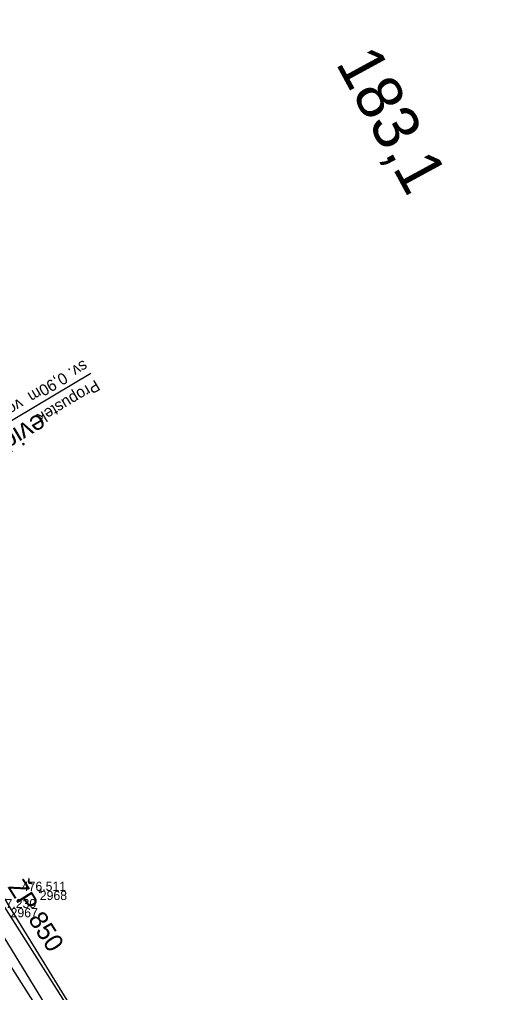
# Model space of a CAD drawing. Extents: x -1234191 to 23050, y -1290331 to -741191.
# Drawn here: x -864987.7 to -864925.3, y -1108875.1 to -1108747.6 of the extents above; entities that cross this region are included whole.
import ezdxf

# ---------------------------------------------------------------- set-up
doc = ezdxf.new("R2010")
doc.units = 0
for name, color, linetype in [('Vrstva 19', 7, 'Continuous'), ('Vrstva 4', 7, 'Continuous'), ('Vrstva 49', 7, 'Continuous'), ('Vrstva 53', 7, 'Continuous'), ('Vrstva 60', 7, 'Continuous'), ('Vrstva 61', 7, 'Continuous'), ('Vrstva 63', 7, 'Continuous'), ('Vrstva 7', 7, 'Continuous')]:
    doc.layers.add(name, color=color, linetype=linetype)

msp = doc.modelspace()

# ---------------------------------------------------------------- linework, layer by layer
at = {"layer": 'Vrstva 19'}
msp.add_line((-864978.3, -1108794.03), (-865021.3, -1108819.54), dxfattribs=at)
at = {"layer": 'Vrstva 4'}
msp.add_lwpolyline([(-864931.86, -1108977.29), (-864941.62, -1108954.25), (-864953.08, -1108931.26), (-864965.58, -1108908.77), (-864979.01, -1108887.01), (-864992.79, -1108865.42), (-865006.08, -1108844.8), (-865015.96, -1108828.05), (-865019.9, -1108820.89), (-865020.37, -1108821.1), (-865020.37, -1108821.1), (-865022.22, -1108817.98), (-865022.22, -1108817.98), (-865021.85, -1108817.78), (-865024.68, -1108811.92), (-865033.5, -1108795.64), (-865041.64, -1108779.65), (-865047.28, -1108766.39), (-865053.07, -1108752.49), (-865058.78, -1108734.53), (-865064.68, -1108716.78), (-865068.97, -1108698.72), (-865073.52, -1108679.35), (-865073.52, -1108679.35)], dxfattribs=at)
at = {"layer": 'Vrstva 49'}
for p, q in [((-864985.24, -1108861.72), (-864984.75, -1108861.83)), ((-864984.94, -1108861.53), (-864985.05, -1108862.02))]:
    msp.add_line(p, q, dxfattribs=at)
for points in [[(-864922.49, -1108976.36), (-864933.66, -1108962.11), (-864938.63, -1108952.39), (-864949.68, -1108931.06), (-864958.12, -1108919.01), (-864964.56, -1108908.24), (-864978.16, -1108886.69), (-864991.52, -1108864.9), (-865000.23, -1108850.62), (-865003.18, -1108842.94), (-865006.01, -1108837.04), (-865010.81, -1108826.16), (-865011.54, -1108817.07)], [(-864933.66, -1108962.11), (-864936.26, -1108951.26), (-864949.79, -1108925.29), (-864961.29, -1108905.95), (-864975.59, -1108885.53), (-864988.83, -1108864.04), (-865001.93, -1108842.09), (-865006.01, -1108837.04)]]:
    msp.add_lwpolyline(points, dxfattribs=at)
at = {"layer": 'Vrstva 53'}
msp.add_lwpolyline([(-865057.34, -1108498.15), (-865069.18, -1108569.75), (-865068.07, -1108616.67), (-865059.37, -1108656.3), (-865052.88, -1108676.84), (-865053.07, -1108701.54), (-865044.35, -1108751.8), (-865019.54, -1108819.55), (-865000.29, -1108847.2), (-864955.15, -1108918.2), (-864936.6, -1108950.32), (-864927.58, -1108982.21)], dxfattribs=at)
at = {"layer": 'Vrstva 60'}
msp.add_line((-864985, -1108861.78), (-864985, -1108861.78), dxfattribs=at)

# ---------------------------------------------------------------- texts
at = {"layer": 'Vrstva 19'}
for s, height, p in [('sv. 0,90m  vol.v. 0,45m', 1.5, (-864979.25, -1108792.2)), ('Propustek', 1.5, (-864977.72, -1108794.78)), ('evid. km 183,118', 2.5, (-864985.06, -1108799.14))]:
    msp.add_text(s, height=height, rotation=210.6849, dxfattribs=at).set_placement(p)
at = {"layer": 'Vrstva 60'}
for s, p in [('2968', (-864985, -1108862.98)), ('2967', (-864988.83, -1108865.24))]:
    msp.add_text(s, height=1.2, dxfattribs=at).set_placement(p)
at = {"layer": 'Vrstva 61'}
for s, p in [('476.511', (-864987.36, -1108861.78)), ('477.230', (-864991.28, -1108864.04))]:
    msp.add_text(s, height=1.2, dxfattribs=at).set_placement(p)
at = {"layer": 'Vrstva 63'}
msp.add_text('ŽP 850', height=2.4, rotation=302.3659, dxfattribs=at).set_placement((-864989.27, -1108861.26))
at = {"layer": 'Vrstva 7'}
msp.add_text('183,1', height=6, rotation=298.5358, dxfattribs=at).set_placement((-864946.3, -1108753.37))

doc.saveas('drawing.dxf')
